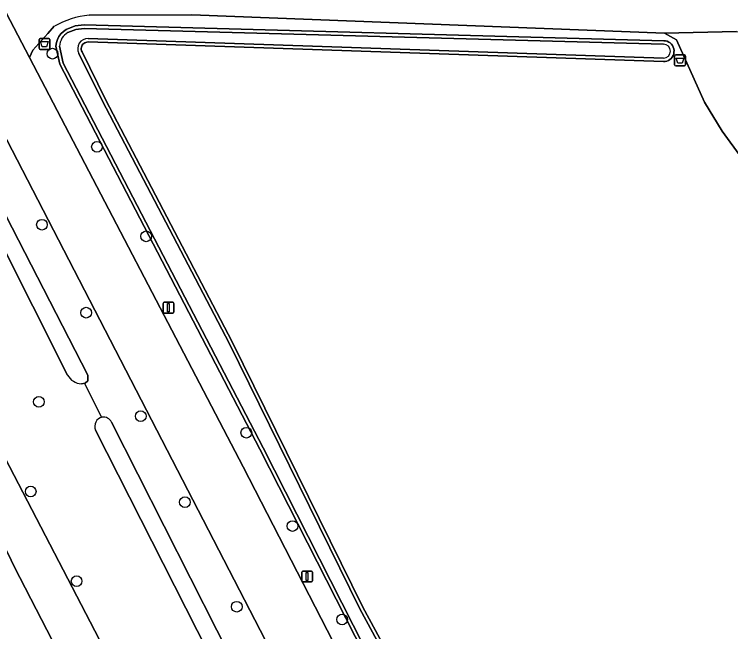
# Model space of a CAD drawing. Extents: x 158455 to 159797, y 387218 to 388672.
# Drawn here: x 159212.7 to 159278.2, y 387654 to 387710.4 of the extents above; entities that cross this region are included whole.
import ezdxf

# ---------------------------------------------------------------- set-up
doc = ezdxf.new("R2010")
doc.units = 0
for name, color, linetype in [('IMGEO_Afvalbak', 7, 'Continuous'), ('IMGEO_Berm_groen', 7, 'Continuous'), ('IMGEO_Boom', 7, 'Continuous'), ('IMGEO_Duiker', 7, 'Continuous'), ('IMGEO_Fietspad_gesloten', 7, 'Continuous'), ('IMGEO_Gemengd_bos', 7, 'Continuous'), ('IMGEO_Lichtmast', 7, 'Continuous'), ('IMGEO_Oever', 7, 'Continuous'), ('IMGEO_Rijbaan_lokaal_gesloten', 7, 'Continuous'), ('IMGEO_Voetpad_halfverhard', 7, 'Continuous'), ('IMGEO_Voetpad_onverhard', 7, 'Continuous'), ('IMGEO_Waterloop', 7, 'Continuous')]:
    doc.layers.add(name, color=color, linetype=linetype)

msp = doc.modelspace()

# ---------------------------------------------------------------- linework, layer by layer
at = {"layer": 'IMGEO_Afvalbak'}
for p, q in [((159214.947, 387707.341), (159214.947, 387708.141)), ((159214.947, 387708.141), (159214.947, 387707.341)), ((159215.047, 387708.241), (159215.837, 387708.241)), ((159215.837, 387708.241), (159215.047, 387708.241)), ((159215.937, 387708.141), (159215.937, 387707.341)), ((159215.937, 387707.341), (159215.937, 387708.141)), ((159215.837, 387707.241), (159215.047, 387707.241)), ((159215.047, 387707.241), (159215.837, 387707.241)), ((159273.033, 387705.826), (159273.033, 387706.626)), ((159273.033, 387706.626), (159273.033, 387705.826)), ((159273.133, 387706.726), (159273.923, 387706.726)), ((159273.923, 387706.726), (159273.133, 387706.726)), ((159274.023, 387706.626), (159274.023, 387705.826)), ((159274.023, 387705.826), (159274.023, 387706.626)), ((159273.923, 387705.726), (159273.133, 387705.726)), ((159273.133, 387705.726), (159273.923, 387705.726))]:
    msp.add_line(p, q, dxfattribs=at)
for points in [[(159215.09, 387707.955), (159215.794, 387707.955), (159215.645, 387707.485), (159215.239, 387707.485), (159215.09, 387707.955)], [(159273.176, 387706.44), (159273.88, 387706.44), (159273.731, 387705.97), (159273.325, 387705.97), (159273.176, 387706.44)]]:
    msp.add_lwpolyline(points, dxfattribs=at)
for centre, start, end in [((159215.047, 387708.141), 90, 180), ((159215.047, 387708.141), 90, 180), ((159215.837, 387708.141), 0, 90), ((159215.837, 387708.141), 360, 90), ((159215.047, 387707.341), 180, 270), ((159215.047, 387707.341), 180, 270), ((159215.837, 387707.341), 270, 0), ((159215.837, 387707.341), 270, 0), ((159273.133, 387706.626), 90, 180), ((159273.133, 387706.626), 90, 180), ((159273.923, 387706.626), 0, 90), ((159273.923, 387706.626), 360, 90), ((159273.133, 387705.826), 180, 270), ((159273.133, 387705.826), 180, 270), ((159273.923, 387705.826), 270, 0), ((159273.923, 387705.826), 270, 0)]:
    msp.add_arc(centre, 0.1, start, end, dxfattribs=at)
at = {"layer": 'IMGEO_Berm_groen'}
for points in [[(159187.307, 387717.229), (159192.149, 387707.781), (159192.571, 387706.958), (159281.857, 387534.952)], [(159305.871, 387516.378), (159305.772, 387516.604), (159303.42, 387520.816), (159263.501, 387599.257), (159204.425, 387713.621)], [(159202.253, 387710.375), (159202.65, 387710.029), (159219.402, 387677.445), (159219.399, 387676.94), (159219.158, 387676.699), (159218.821, 387676.646)], [(159217.546, 387677.442), (159201.738, 387708.881)], [(159257.401, 387572.99), (159262.954, 387562.114), (159281.181, 387526.636), (159290.398, 387508.43), (159290.867, 387507.646), (159300.525, 387513.26), (159292.149, 387529.173), (159290.67, 387528.651), (159288.784, 387528.369), (159288.108, 387528.144), (159287.312, 387528.045), (159286.124, 387528.211), (159285.386, 387528.523), (159284.729, 387528.982), (159283.957, 387529.9), (159282.59, 387532.757), (159281.857, 387534.952), (159192.571, 387706.958)], [(159199.842, 387685.23), (159212.083, 387661.171), (159212.716, 387659.884), (159237.406, 387611.978), (159239.049, 387608.807), (159241.999, 387608.861), (159245.217, 387602.6), (159245.091, 387602.541), (159253.767, 387585.522), (159254.463, 387583.655), (159256.017, 387577.814)], [(159221.572, 387673.155), (159231.199, 387654.13), (159253.92, 387610.153), (159267.936, 387581.948), (159270.183, 387577.673), (159275.682, 387566.288), (159301.029, 387517.529)], [(159299.577, 387516.746), (159292.913, 387529.582), (159276.882, 387560.463), (159220.112, 387672.429)]]:
    msp.add_lwpolyline(points, dxfattribs=at)
for centre, radius, start, end in [((159218.954, 387678.279), 1.638, 210.71223, 265.33357), ((159220.895, 387672.768), 0.853, 102.23105, 203.39418), ((159220.84, 387672.795), 0.816, 26.17453, 98.89343)]:
    msp.add_arc(centre, radius, start, end, dxfattribs=at)
at = {"layer": 'IMGEO_Boom'}
for centre in [(159216.177, 387706.847), (159220.241, 387698.323), (159215.213, 387691.203), (159224.737, 387690.142), (159219.251, 387683.161), (159214.935, 387675.002), (159224.243, 387673.699), (159233.894, 387672.182), (159214.186, 387666.811), (159228.28, 387665.835), (159238.111, 387663.645), (159218.382, 387658.606), (159233.019, 387656.271), (159242.645, 387655.096)]:
    msp.add_circle(centre, 0.489, dxfattribs=at)
at = {"layer": 'IMGEO_Duiker'}
msp.add_lwpolyline([(159219.101, 387676.69), (159220.657, 387673.59)], dxfattribs=at)
at = {"layer": 'IMGEO_Fietspad_gesloten'}
msp.add_lwpolyline([(159233.612, 387669.053), (159214.062, 387706.489), (159209.072, 387716.044), (159203.744, 387726.53), (159199.05, 387724.103), (159204.015, 387714.421), (159204.425, 387713.621), (159263.501, 387599.257), (159303.42, 387520.816), (159305.772, 387516.604), (159305.871, 387516.378), (159310.398, 387519.074), (159309.526, 387520.544), (159307.706, 387523.288), (159300.394, 387538.19), (159286.469, 387565.289), (159269.313, 387599.577)], close=True, dxfattribs=at)
at = {"layer": 'IMGEO_Gemengd_bos'}
for points in [[(159343.602, 387658.576), (159334.639, 387661.458), (159322.693, 387666.201), (159310.571, 387671.953), (159307.492, 387673.583), (159297.445, 387680.009), (159291.158, 387684.798), (159285.528, 387689.832), (159280.715, 387695.16), (159277.367, 387699.748), (159275.751, 387702.408), (159273.206, 387708.101), (159272.122, 387708.724), (159228.91, 387710.397), (159219.536, 387710.377)], [(159216.346, 387709.347), (159215.755, 387708.691), (159214.378, 387707.16), (159214.062, 387706.489), (159233.612, 387669.053), (159269.313, 387599.577), (159286.469, 387565.289), (159300.394, 387538.19), (159307.706, 387523.288), (159309.526, 387520.544), (159310.398, 387519.074), (159313.694, 387520.97), (159370.857, 387553.847), (159393.233, 387567.022), (159412.719, 387578.362), (159451.576, 387600.373), (159500, 387628.177), (159506.257, 387631.77), (159517.73, 387669.47)], [(159246.45, 387648.383), (159235.134, 387670.667), (159216.843, 387705.872), (159216.491, 387707.523), (159216.539, 387707.857), (159216.632, 387708.149), (159216.771, 387708.421), (159216.954, 387708.667), (159217.175, 387708.88), (159217.436, 387709.058), (159218.245, 387709.379), (159219.069, 387709.48), (159272.049, 387708.035), (159272.192, 387708.021), (159272.345, 387707.979), (159272.489, 387707.913), (159272.62, 387707.825), (159272.735, 387707.715), (159272.831, 387707.589), (159272.904, 387707.448), (159272.953, 387707.297), (159272.977, 387707.141), (159272.974, 387706.982), (159272.946, 387706.826), (159272.892, 387706.677), (159272.814, 387706.539), (159272.715, 387706.415), (159272.597, 387706.31), (159272.462, 387706.225), (159272.316, 387706.164), (159272.162, 387706.127), (159272.014, 387706.118), (159219.441, 387707.915), (159219.324, 387707.907), (159219.221, 387707.882), (159219.124, 387707.84), (159219.036, 387707.782), (159218.96, 387707.71), (159218.897, 387707.626), (159218.849, 387707.532), (159218.818, 387707.431), (159218.805, 387707.326), (159218.811, 387707.221), (159218.834, 387707.118), (159218.881, 387707.004), (159221.031, 387702.651), (159232.598, 387680.509), (159244.537, 387656.231), (159248.813, 387648.353)]]:
    msp.add_lwpolyline(points, dxfattribs=at)
msp.add_arc((159220.452, 387702.087), 8.341, 96.30184, 119.48704, dxfattribs=at)
at = {"layer": 'IMGEO_Lichtmast'}
for p, q in [((159226.383, 387684.111), (159227.173, 387684.111)), ((159227.173, 387684.111), (159226.383, 387684.111)), ((159226.283, 387683.211), (159226.283, 387684.011)), ((159226.283, 387684.011), (159226.283, 387683.211)), ((159227.273, 387684.011), (159227.273, 387683.211)), ((159227.273, 387683.211), (159227.273, 387684.011)), ((159227.173, 387683.111), (159226.383, 387683.111)), ((159226.383, 387683.111), (159227.173, 387683.111)), ((159238.954, 387658.634), (159238.954, 387659.434)), ((159238.954, 387659.434), (159238.954, 387658.634)), ((159239.054, 387659.534), (159239.844, 387659.534)), ((159239.844, 387659.534), (159239.054, 387659.534)), ((159239.944, 387659.434), (159239.944, 387658.634)), ((159239.944, 387658.634), (159239.944, 387659.434)), ((159239.844, 387658.534), (159239.054, 387658.534)), ((159239.054, 387658.534), (159239.844, 387658.534))]:
    msp.add_line(p, q, dxfattribs=at)
for points in [[(159226.703, 387683.986), (159226.853, 387683.986), (159226.853, 387683.236), (159226.703, 387683.236), (159226.703, 387683.986)], [(159239.374, 387659.409), (159239.524, 387659.409), (159239.524, 387658.659), (159239.374, 387658.659), (159239.374, 387659.409)]]:
    msp.add_lwpolyline(points, dxfattribs=at)
for centre, start, end in [((159226.383, 387684.011), 90, 180), ((159226.383, 387684.011), 90, 180), ((159227.173, 387684.011), 0, 90), ((159227.173, 387684.011), 360, 90), ((159226.383, 387683.211), 180, 270), ((159226.383, 387683.211), 180, 270), ((159227.173, 387683.211), 270, 0), ((159227.173, 387683.211), 270, 0), ((159239.054, 387659.434), 90, 180), ((159239.054, 387659.434), 90, 180), ((159239.844, 387659.434), 0, 90), ((159239.844, 387659.434), 360, 90), ((159239.054, 387658.634), 180, 270), ((159239.054, 387658.634), 180, 270), ((159239.844, 387658.634), 270, 0), ((159239.844, 387658.634), 270, 0)]:
    msp.add_arc(centre, 0.1, start, end, dxfattribs=at)
at = {"layer": 'IMGEO_Oever'}
for points in [[(159248.813, 387648.353), (159244.537, 387656.231), (159232.598, 387680.509), (159221.031, 387702.651), (159218.881, 387707.004), (159218.834, 387707.118), (159218.811, 387707.221), (159218.805, 387707.326), (159218.818, 387707.431), (159218.849, 387707.532), (159218.897, 387707.626), (159218.96, 387707.71), (159219.036, 387707.782), (159219.124, 387707.84), (159219.221, 387707.882), (159219.324, 387707.907), (159219.441, 387707.915), (159272.014, 387706.118), (159272.162, 387706.127), (159272.316, 387706.164), (159272.462, 387706.225), (159272.597, 387706.31), (159272.715, 387706.415), (159272.814, 387706.539), (159272.892, 387706.677), (159272.946, 387706.826), (159272.974, 387706.982), (159272.977, 387707.141), (159272.953, 387707.297), (159272.904, 387707.448), (159272.831, 387707.589), (159272.735, 387707.715), (159272.62, 387707.825), (159272.489, 387707.913), (159272.345, 387707.979), (159272.192, 387708.021), (159272.049, 387708.035), (159219.069, 387709.48), (159218.245, 387709.379), (159217.436, 387709.058), (159217.175, 387708.88), (159216.954, 387708.667), (159216.771, 387708.421), (159216.632, 387708.149), (159216.539, 387707.857), (159216.491, 387707.523), (159216.843, 387705.872), (159235.134, 387670.667), (159246.45, 387648.383)], [(159217.588, 387708.772), (159218.325, 387709.064), (159219.084, 387709.157), (159272.029, 387707.713)], [(159272.009, 387706.44), (159219.436, 387708.237)], [(159297.099, 387547.339), (159291.943, 387559.275), (159272.765, 387597.998), (159246.737, 387648.53), (159235.42, 387670.814), (159217.149, 387705.982), (159216.818, 387707.534)], [(159218.588, 387706.871), (159220.744, 387702.505), (159232.311, 387680.363), (159244.251, 387656.083), (159248.529, 387648.202), (159257.433, 387631.182), (159272.92, 387600.867), (159282.924, 387579.756), (159292.445, 387560.493), (159310.877, 387524.928)]]:
    msp.add_lwpolyline(points, dxfattribs=at)
for centre, radius, start, end in [((159218.343, 387707.444), 1.528, 119.62806, 176.61111), ((159219.415, 387707.304), 0.934, 88.7209, 207.61585), ((159272.016, 387707.077), 0.637, 269.32603, 88.87378)]:
    msp.add_arc(centre, radius, start, end, dxfattribs=at)
at = {"layer": 'IMGEO_Rijbaan_lokaal_gesloten'}
msp.add_lwpolyline([(159237.406, 387611.978), (159212.716, 387659.884), (159212.083, 387661.171), (159199.842, 387685.23)], dxfattribs=at)
at = {"layer": 'IMGEO_Voetpad_halfverhard'}
for points in [[(159440.368, 387706.497), (159440.403, 387707.122), (159439.155, 387707.164), (159439.115, 387706.535), (159433.346, 387706.713), (159386.156, 387708.167), (159372.279, 387708.595), (159372.194, 387709.441), (159371.015, 387709.344), (159371.1, 387708.633), (159337.222, 387709.784), (159261.348, 387711.686), (159237.161, 387712.542), (159237.189, 387713.141), (159235.969, 387713.133), (159235.947, 387712.585), (159217.158, 387713.181), (159215.858, 387713.235), (159215.088, 387713.348), (159209.072, 387716.044), (159214.062, 387706.489), (159214.378, 387707.16), (159215.755, 387708.691), (159216.346, 387709.347)], [(159219.536, 387710.377), (159228.91, 387710.397), (159272.122, 387708.724), (159278.689, 387708.876), (159367.768, 387705.775), (159449.131, 387703.361), (159473.064, 387702.088), (159500, 387701.435), (159527.034, 387700.218), (159531.502, 387699.526), (159609.385, 387690.932), (159615.118, 387694.221), (159529.683, 387703.521), (159528.573, 387703.638), (159500, 387704.616), (159440.368, 387706.497)]]:
    msp.add_lwpolyline(points, dxfattribs=at)
msp.add_arc((159220.452, 387702.087), 8.341, 96.30184, 119.48704, dxfattribs=at)
at = {"layer": 'IMGEO_Voetpad_onverhard'}
msp.add_lwpolyline([(159278.689, 387708.876), (159272.122, 387708.724), (159273.206, 387708.101), (159275.751, 387702.408), (159277.367, 387699.748), (159280.715, 387695.16)], dxfattribs=at)
at = {"layer": 'IMGEO_Waterloop'}
for points in [[(159218.821, 387676.646), (159219.158, 387676.699), (159219.399, 387676.94), (159219.402, 387677.445), (159202.65, 387710.029), (159202.253, 387710.375)], [(159272.029, 387707.713), (159219.084, 387709.157), (159218.325, 387709.064), (159217.588, 387708.772)], [(159201.738, 387708.881), (159217.546, 387677.442)], [(159219.436, 387708.237), (159272.009, 387706.44)], [(159216.818, 387707.534), (159217.149, 387705.982), (159235.42, 387670.814), (159246.737, 387648.53), (159272.765, 387597.998), (159291.943, 387559.275), (159297.099, 387547.339)], [(159310.877, 387524.928), (159292.445, 387560.493), (159282.924, 387579.756), (159272.92, 387600.867), (159257.433, 387631.182), (159248.529, 387648.202), (159244.251, 387656.083), (159232.311, 387680.363), (159220.744, 387702.505), (159218.588, 387706.871)], [(159301.029, 387517.529), (159275.682, 387566.288), (159270.183, 387577.673), (159267.936, 387581.948), (159253.92, 387610.153), (159231.199, 387654.13), (159221.572, 387673.155)], [(159220.112, 387672.429), (159276.882, 387560.463), (159292.913, 387529.582), (159299.577, 387516.746)]]:
    msp.add_lwpolyline(points, dxfattribs=at)
for centre, radius, start, end in [((159218.343, 387707.444), 1.528, 119.62806, 176.61111), ((159219.415, 387707.304), 0.934, 88.7209, 207.61585), ((159272.016, 387707.077), 0.637, 269.32603, 88.87378), ((159218.954, 387678.279), 1.638, 210.71223, 265.33357), ((159220.895, 387672.768), 0.853, 102.23105, 203.39418), ((159220.84, 387672.795), 0.816, 26.17453, 98.89343)]:
    msp.add_arc(centre, radius, start, end, dxfattribs=at)

doc.saveas('drawing.dxf')
